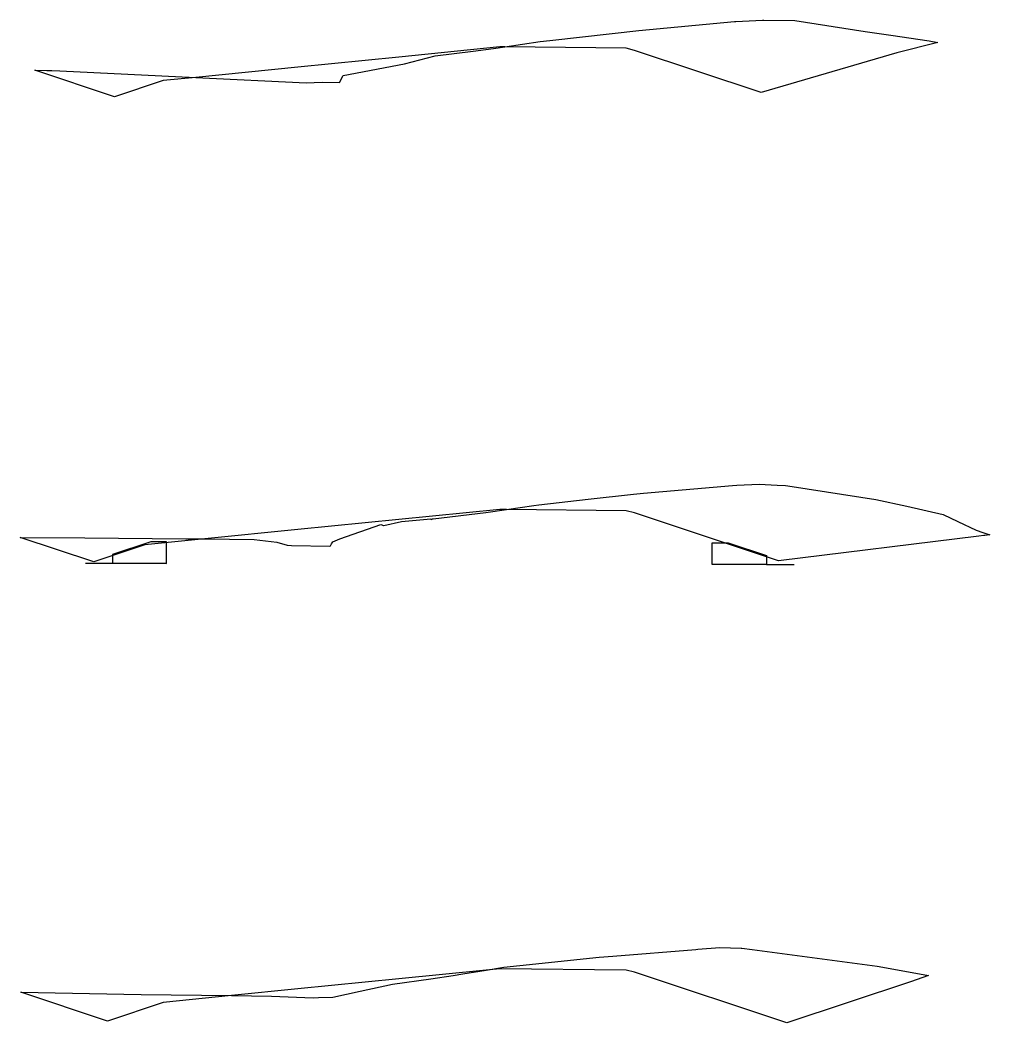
# Model space of a CAD drawing. Extents: x 1376273 to 1384221, y 378927 to 384592.
# Drawn here: x 1377012.8 to 1377128, y 381856.6 to 381975.7 of the extents above; entities that cross this region are included whole.
import ezdxf

# ---------------------------------------------------------------- set-up
doc = ezdxf.new("R2010")
doc.units = 0
doc.layers.add('R_Contours', color=7, linetype='Continuous')
doc.layers.add('T_Detection Zones', color=7, linetype='Continuous')

msp = doc.modelspace()

# ---------------------------------------------------------------- linework, layer by layer
at = {"layer": 'R_Contours'}
for p, q in [((1377030.18, 381911.19), (1377020.57, 381911.19)), ((1377101.44, 381911.05), (1377104.71, 381911.05))]:
    msp.add_line(p, q, dxfattribs=at)
for points in [[(1377030.19, 381913.77), (1377028.33, 381913.77), (1377023.75, 381912.24), (1377023.75, 381911.2), (1377030.19, 381911.19)], [(1377095, 381913.65), (1377096.87, 381913.65), (1377101.44, 381912.12), (1377101.44, 381911.05), (1377095, 381911.06)]]:
    msp.add_lwpolyline(points, close=True, dxfattribs=at)
at = {"layer": 'T_Detection Zones'}
for points in [[(1377070.36, 381972.5), (1377074.57, 381973.13), (1377074.95, 381973.19), (1377076.08, 381973.31), (1377086.28, 381974.44), (1377097.63, 381975.51), (1377097.77, 381975.52), (1377097.81, 381975.52), (1377100.97, 381975.69), (1377101.14, 381975.69), (1377104.81, 381975.66), (1377113.16, 381974.34), (1377116.21, 381973.89), (1377120.75, 381973.21), (1377121.78, 381973.02), (1377116.93, 381971.8), (1377100.82, 381967.09), (1377085.77, 381972.1), (1377084.77, 381972.35)], [(1377033.65, 381968.89), (1377046.76, 381968.26), (1377048.67, 381968.33), (1377050.72, 381968.27), (1377051.16, 381969.12), (1377058.45, 381970.51), (1377062.09, 381971.46), (1377066.62, 381972.01), (1377069.02, 381972.3), (1377070.36, 381972.5), (1377069.77, 381972.5), (1377057.77, 381971.3), (1377045.77, 381970.1)], [(1377014.56, 381969.74), (1377015.97, 381969.72), (1377016.33, 381969.72), (1377016.55, 381969.72), (1377017.51, 381969.67), (1377033.65, 381968.89), (1377029.77, 381968.5), (1377024.01, 381966.58)], [(1377070.56, 381917.59), (1377073.79, 381918.05), (1377074.4, 381918.14), (1377080.27, 381918.8), (1377085.65, 381919.42), (1377086.82, 381919.53), (1377097.4, 381920.45), (1377097.91, 381920.47), (1377100.58, 381920.59), (1377102.72, 381920.48), (1377103.68, 381920.43), (1377104.5, 381920.31), (1377114.44, 381918.78), (1377118.1, 381917.98), (1377122.41, 381916.99), (1377124.18, 381916.16), (1377126.34, 381915.13), (1377127.12, 381914.86), (1377127.97, 381914.58), (1377127.35, 381914.5), (1377127.25, 381914.49), (1377126.67, 381914.41), (1377102.85, 381911.5), (1377085.77, 381917.2), (1377084.77, 381917.45)], [(1377034.75, 381914.09), (1377040.61, 381914.03), (1377043.28, 381913.72), (1377044.52, 381913.36), (1377045.04, 381913.33), (1377049.59, 381913.24), (1377049.64, 381913.27), (1377049.76, 381913.52), (1377049.93, 381913.74), (1377050.77, 381914.12), (1377055.63, 381915.81), (1377055.97, 381915.7), (1377055.99, 381915.69), (1377058.07, 381916.16), (1377061.57, 381916.47), (1377061.61, 381916.4), (1377061.75, 381916.48), (1377061.86, 381916.49), (1377068.12, 381917.24), (1377070.56, 381917.59), (1377069.77, 381917.6), (1377057.77, 381916.4), (1377045.77, 381915.2)], [(1377012.79, 381914.28), (1377020.47, 381914.21), (1377032.47, 381914.12), (1377034.75, 381914.09), (1377027.62, 381913.38), (1377021.55, 381911.36)], [(1377068.16, 381862.9), (1377070.23, 381863.24), (1377072.13, 381863.44), (1377081.58, 381864.44), (1377083.17, 381864.57), (1377093.05, 381865.37), (1377093.3, 381865.39), (1377095.88, 381865.58), (1377098.44, 381865.52), (1377098.51, 381865.51), (1377099.75, 381865.35), (1377114.57, 381863.38), (1377117.85, 381862.8), (1377120.69, 381862.25), (1377118.52, 381861.52), (1377103.85, 381856.64), (1377085.77, 381862.67), (1377084.77, 381862.92), (1377069.77, 381863.07)], [(1377037.9, 381859.88), (1377042.66, 381859.82), (1377047.61, 381859.63), (1377048.25, 381859.66), (1377049.93, 381859.71), (1377053.19, 381860.42), (1377057.03, 381861.24), (1377061.58, 381861.89), (1377064.23, 381862.28), (1377065.39, 381862.46), (1377068.16, 381862.9), (1377057.77, 381861.87), (1377045.77, 381860.67)], [(1377012.87, 381860.3), (1377027.19, 381860.01), (1377037.9, 381859.88), (1377029.77, 381859.07), (1377023.16, 381856.86)]]:
    msp.add_lwpolyline(points, close=True, dxfattribs=at)

doc.saveas('drawing.dxf')
